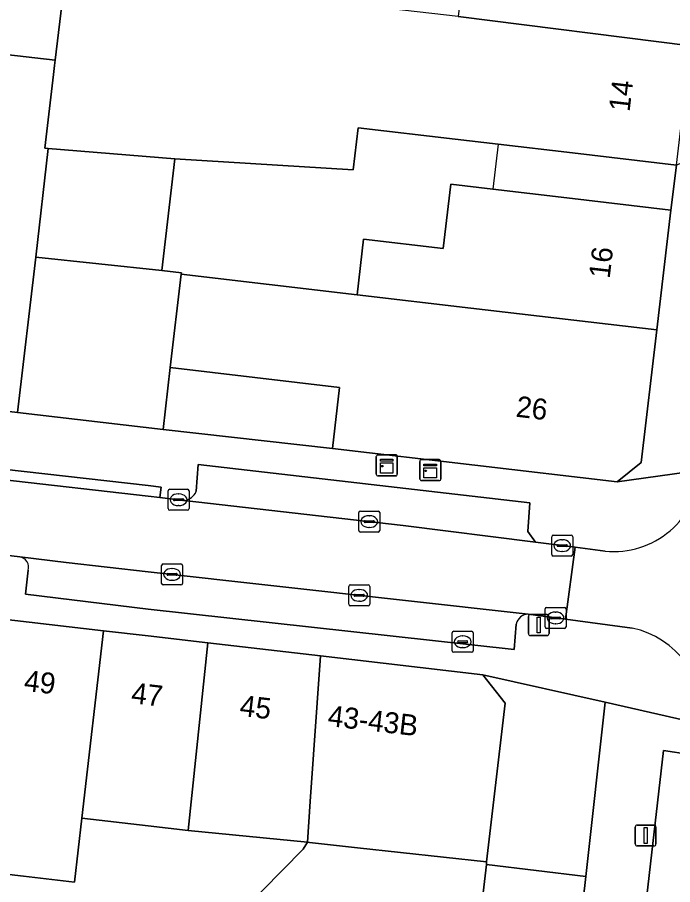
# Model space of a CAD drawing. Extents: x 161692 to 162379, y 380760 to 381678.
# Drawn here: x 161993.77 to 162025.03, y 381141.72 to 381183.08 of the extents above; entities that cross this region are included whole.
import ezdxf

# ---------------------------------------------------------------- set-up
doc = ezdxf.new("R2010")
doc.units = 0
for name, color, linetype in [('IMGEO_Brandkraan', 7, 'Continuous'), ('IMGEO_Erf', 7, 'Continuous'), ('IMGEO_Kast', 7, 'Continuous'), ('IMGEO_Kolk', 7, 'Continuous'), ('IMGEO_Lichtmast', 7, 'Continuous'), ('IMGEO_Muur', 7, 'Continuous'), ('IMGEO_Pand', 7, 'Continuous'), ('IMGEO_Pand_nummerreeks', 7, 'Continuous'), ('IMGEO_Pand_overbouw', 7, 'Continuous'), ('IMGEO_Parkeervlak_open', 7, 'Continuous'), ('IMGEO_Rijbaan_lokaal_open', 7, 'Continuous'), ('IMGEO_Voetpad_open', 7, 'Continuous')]:
    doc.layers.add(name, color=color, linetype=linetype)

msp = doc.modelspace()

# ---------------------------------------------------------------- linework, layer by layer
at = {"layer": 'IMGEO_Brandkraan'}
for p, q in [((162014.585, 381153.798), (162015.437, 381153.798)), ((162014.51, 381152.872), (162014.51, 381153.724)), ((162014.812, 381153.341), (162015.21, 381153.341)), ((162014.998, 381153.578), (162015.023, 381153.578)), ((162015.511, 381153.724), (162015.511, 381152.872)), ((162014.769, 381153.292), (162014.769, 381153.304)), ((162015.207, 381153.255), (162014.809, 381153.255)), ((162015.021, 381153.018), (162014.996, 381153.018)), ((162015.253, 381153.304), (162015.253, 381153.292)), ((162015.437, 381152.798), (162014.585, 381152.798))]:
    msp.add_line(p, q, dxfattribs=at)
for points in [[(162014.585, 381153.798), (162015.437, 381153.798)], [(162014.51, 381152.872), (162014.51, 381153.724)], [(162015.511, 381153.724), (162015.511, 381152.872)], [(162015.437, 381152.798), (162014.585, 381152.798)]]:
    msp.add_lwpolyline(points, dxfattribs=at)
for centre, radius, start, end in [((162014.587, 381153.722), 0.0765, 91.552, 178.448), ((162014.587, 381153.722), 0.0765, 91.552, 178.448), ((162015.435, 381153.722), 0.0765, 1.552, 88.448), ((162015.435, 381153.722), 0.0765, 1.552, 88.448), ((162014.809, 381153.301), 0.0403, 85.8775, 175.7526), ((162015.214, 381153.303), 0.0386, 1.7309, 96.639), ((162014.806, 381153.291), 0.0366, 178.938, 274.7102), ((162015.21, 381153.298), 0.043, 264.8664, 352.4533), ((162014.587, 381152.874), 0.0765, 181.552, 268.448), ((162014.587, 381152.874), 0.0765, 181.552, 268.448), ((162015.435, 381152.874), 0.0765, 271.552, 358.448), ((162015.435, 381152.874), 0.0765, 271.552, 358.448)]:
    msp.add_arc(centre, radius, start, end, dxfattribs=at)
for centre, major_axis, ratio, start_param, end_param in [((162014.997, 381153.298), (-0.387, 0.002), 0.722429, 4.712389, 7.853982), ((162015.022, 381153.298), (-0.39, 0.002), 0.717154, 1.570796, 4.712389)]:
    msp.add_ellipse(centre, major_axis=major_axis, ratio=ratio, start_param=start_param, end_param=end_param, dxfattribs=at)
at = {"layer": 'IMGEO_Erf'}
for points in [[(161993.22, 381181.31), (161995.574, 381181.034), (161996.056, 381185.141)], [(162005.443, 381141.419), (162007.398, 381143.413), (162007.603, 381143.738), (162001.908, 381144.298), (162000, 381144.519), (161996.841, 381144.883), (161996.489, 381141.842), (161994.056, 381142.123), (161991.315, 381142.439), (161991.662, 381145.494), (161986.344, 381146.109), (161980.965, 381146.731), (161975.818, 381147.326)]]:
    msp.add_lwpolyline(points, dxfattribs=at)
for points in [[(162014.445, 381175.12), (162016.449, 381174.885), (162019.978, 381174.471), (162024.943, 381173.889), (162025.214, 381176.032), (162020.249, 381176.614), (162016.701, 381177.03), (162014.65, 381177.271), (162010.019, 381177.814), (162009.783, 381175.8), (162001.286, 381176.337), (162000.663, 381170.998), (162001.59, 381170.889), (162001.577, 381170.827), (162009.973, 381169.846), (162010.285, 381172.507), (162014.087, 381172.062)], [(162001.064, 381166.374), (162000.724, 381163.428), (162008.795, 381162.52), (162009.135, 381165.428)], [(162020.89, 381142.109), (162016.141, 381142.676), (162015.438, 381136.612), (162014.808, 381131.181), (162014.169, 381125.667), (162013.541, 381120.248), (162012.907, 381114.777), (162012.26, 381109.203), (162011.62, 381103.682), (162010.992, 381098.263), (162010.343, 381092.663), (162015.25, 381092.109)]]:
    msp.add_lwpolyline(points, close=True, dxfattribs=at)
at = {"layer": 'IMGEO_Kast'}
for p, q in [((162010.891, 381161.286), (162010.891, 381162.127)), ((162010.891, 381162.127), (162010.891, 381161.286)), ((162010.966, 381162.211), (162011.807, 381162.211)), ((162011.807, 381162.211), (162010.966, 381162.211)), ((162011.891, 381162.136), (162011.891, 381161.295)), ((162011.891, 381161.295), (162011.891, 381162.136)), ((162012.968, 381161.061), (162012.968, 381161.902)), ((162012.968, 381161.902), (162012.968, 381161.061)), ((162013.043, 381161.986), (162013.884, 381161.986)), ((162013.884, 381161.986), (162013.043, 381161.986)), ((162013.968, 381161.911), (162013.968, 381161.07)), ((162013.968, 381161.07), (162013.968, 381161.911)), ((162011.816, 381161.211), (162010.975, 381161.211)), ((162010.975, 381161.211), (162011.816, 381161.211)), ((162013.893, 381160.986), (162013.052, 381160.986)), ((162013.052, 381160.986), (162013.893, 381160.986))]:
    msp.add_line(p, q, dxfattribs=at)
for points in [[(162011.086, 381162.001), (162011.686, 381162.001), (162011.686, 381161.916), (162011.086, 381161.916), (162011.086, 381162.001)], [(162011.086, 381161.826), (162011.686, 381161.826), (162011.686, 381161.337), (162011.086, 381161.337), (162011.086, 381161.826)], [(162013.163, 381161.776), (162013.763, 381161.776), (162013.763, 381161.691), (162013.163, 381161.691), (162013.163, 381161.776)], [(162013.163, 381161.601), (162013.763, 381161.601), (162013.763, 381161.112), (162013.163, 381161.112), (162013.163, 381161.601)]]:
    msp.add_lwpolyline(points, dxfattribs=at)
for centre in [(162011.17, 381161.675), (162013.247, 381161.45)]:
    msp.add_circle(centre, 0.0377, dxfattribs=at)
for centre, start, end in [((162010.969, 381162.133), 92.4484, 184.2845), ((162010.969, 381162.133), 92.4484, 184.2845), ((162011.813, 381162.133), 2.4484, 94.2845), ((162011.813, 381162.133), 2.4484, 94.2845), ((162013.046, 381161.908), 92.4484, 184.2845), ((162013.046, 381161.908), 92.4484, 184.2845), ((162013.89, 381161.908), 2.4484, 94.2845), ((162013.89, 381161.908), 2.4484, 94.2845), ((162010.969, 381161.289), 182.4484, 274.2845), ((162010.969, 381161.289), 182.4484, 274.2845), ((162011.813, 381161.289), 272.4484, 4.2845), ((162011.813, 381161.289), 272.4484, 4.2845), ((162013.046, 381161.064), 182.4484, 274.2845), ((162013.046, 381161.064), 182.4484, 274.2845), ((162013.89, 381161.064), 272.4484, 4.2845), ((162013.89, 381161.064), 272.4484, 4.2845)]:
    msp.add_arc(centre, 0.0779, start, end, dxfattribs=at)
at = {"layer": 'IMGEO_Kolk'}
for p, q in [((162000.958, 381159.647), (162000.958, 381160.499)), ((162001.033, 381160.573), (162001.885, 381160.573)), ((162001.446, 381160.353), (162001.471, 381160.353)), ((162001.959, 381160.499), (162001.959, 381159.647)), ((162001.217, 381160.067), (162001.217, 381160.079)), ((162001.655, 381160.03), (162001.257, 381160.03)), ((162001.26, 381160.116), (162001.658, 381160.116)), ((162001.701, 381160.079), (162001.701, 381160.067)), ((162001.885, 381159.573), (162001.033, 381159.573)), ((162001.469, 381159.793), (162001.444, 381159.793)), ((162010.13, 381159.531), (162010.982, 381159.531)), ((162010.055, 381158.605), (162010.055, 381159.457)), ((162010.543, 381159.311), (162010.568, 381159.311)), ((162011.056, 381159.457), (162011.056, 381158.605)), ((162010.314, 381159.025), (162010.314, 381159.037)), ((162010.752, 381158.988), (162010.354, 381158.988)), ((162010.357, 381159.074), (162010.755, 381159.074)), ((162010.566, 381158.751), (162010.541, 381158.751)), ((162010.798, 381159.037), (162010.798, 381159.025)), ((162010.982, 381158.531), (162010.13, 381158.531)), ((162019.259, 381157.459), (162019.259, 381158.311)), ((162019.334, 381158.385), (162020.186, 381158.385)), ((162020.26, 381158.311), (162020.26, 381157.459)), ((162019.518, 381157.879), (162019.518, 381157.891)), ((162019.561, 381157.928), (162019.959, 381157.928)), ((162019.747, 381158.165), (162019.772, 381158.165)), ((162020.002, 381157.891), (162020.002, 381157.879)), ((162019.956, 381157.842), (162019.558, 381157.842)), ((162019.77, 381157.605), (162019.745, 381157.605)), ((162020.186, 381157.385), (162019.334, 381157.385)), ((162000.646, 381156.086), (162000.646, 381156.938)), ((162000.721, 381157.012), (162001.573, 381157.012)), ((162001.134, 381156.792), (162001.159, 381156.792)), ((162001.647, 381156.938), (162001.647, 381156.086)), ((162000.905, 381156.506), (162000.905, 381156.518)), ((162001.343, 381156.469), (162000.945, 381156.469)), ((162000.948, 381156.555), (162001.346, 381156.555)), ((162001.157, 381156.232), (162001.132, 381156.232)), ((162001.389, 381156.518), (162001.389, 381156.506)), ((162001.573, 381156.012), (162000.721, 381156.012)), ((162009.575, 381155.087), (162009.575, 381155.939)), ((162009.65, 381156.013), (162010.502, 381156.013)), ((162010.576, 381155.939), (162010.576, 381155.087)), ((162009.834, 381155.507), (162009.834, 381155.519)), ((162010.272, 381155.47), (162009.874, 381155.47)), ((162009.877, 381155.556), (162010.275, 381155.556)), ((162010.063, 381155.793), (162010.088, 381155.793)), ((162010.318, 381155.519), (162010.318, 381155.507)), ((162010.502, 381155.013), (162009.65, 381155.013)), ((162010.086, 381155.233), (162010.061, 381155.233)), ((162018.94, 381154.011), (162018.94, 381154.863)), ((162019.015, 381154.937), (162019.867, 381154.937)), ((162019.428, 381154.717), (162019.453, 381154.717)), ((162019.941, 381154.863), (162019.941, 381154.011)), ((162019.199, 381154.431), (162019.199, 381154.443)), ((162019.637, 381154.394), (162019.239, 381154.394)), ((162019.242, 381154.48), (162019.64, 381154.48)), ((162019.451, 381154.157), (162019.426, 381154.157)), ((162019.683, 381154.443), (162019.683, 381154.431)), ((162019.867, 381153.937), (162019.015, 381153.937))]:
    msp.add_line(p, q, dxfattribs=at)
for points in [[(162000.958, 381159.647), (162000.958, 381160.499)], [(162001.033, 381160.573), (162001.885, 381160.573)], [(162001.959, 381160.499), (162001.959, 381159.647)], [(162001.885, 381159.573), (162001.033, 381159.573)], [(162010.13, 381159.531), (162010.982, 381159.531)], [(162010.055, 381158.605), (162010.055, 381159.457)], [(162011.056, 381159.457), (162011.056, 381158.605)], [(162010.982, 381158.531), (162010.13, 381158.531)], [(162019.259, 381157.459), (162019.259, 381158.311)], [(162019.334, 381158.385), (162020.186, 381158.385)], [(162020.26, 381158.311), (162020.26, 381157.459)], [(162020.186, 381157.385), (162019.334, 381157.385)], [(162000.646, 381156.086), (162000.646, 381156.938)], [(162000.721, 381157.012), (162001.573, 381157.012)], [(162001.647, 381156.938), (162001.647, 381156.086)], [(162001.573, 381156.012), (162000.721, 381156.012)], [(162009.575, 381155.087), (162009.575, 381155.939)], [(162009.65, 381156.013), (162010.502, 381156.013)], [(162010.576, 381155.939), (162010.576, 381155.087)], [(162010.502, 381155.013), (162009.65, 381155.013)], [(162018.94, 381154.011), (162018.94, 381154.863)], [(162019.015, 381154.937), (162019.867, 381154.937)], [(162019.941, 381154.863), (162019.941, 381154.011)], [(162019.867, 381153.937), (162019.015, 381153.937)]]:
    msp.add_lwpolyline(points, dxfattribs=at)
for centre, radius, start, end in [((162001.035, 381160.497), 0.0765, 91.552, 178.448), ((162001.035, 381160.497), 0.0765, 91.552, 178.448), ((162001.883, 381160.497), 0.0765, 1.552, 88.448), ((162001.883, 381160.497), 0.0765, 1.552, 88.448), ((162001.257, 381160.076), 0.0403, 85.8775, 175.7526), ((162001.254, 381160.066), 0.0366, 178.938, 274.7102), ((162001.658, 381160.073), 0.043, 264.8664, 352.4533), ((162001.662, 381160.078), 0.0386, 1.7309, 96.639), ((162001.035, 381159.649), 0.0765, 181.552, 268.448), ((162001.035, 381159.649), 0.0765, 181.552, 268.448), ((162001.883, 381159.649), 0.0765, 271.552, 358.448), ((162001.883, 381159.649), 0.0765, 271.552, 358.448), ((162010.132, 381159.455), 0.0765, 91.552, 178.448), ((162010.132, 381159.455), 0.0765, 91.552, 178.448), ((162010.98, 381159.455), 0.0765, 1.552, 88.448), ((162010.98, 381159.455), 0.0765, 1.552, 88.448), ((162010.354, 381159.034), 0.0403, 85.8775, 175.7526), ((162010.351, 381159.024), 0.0366, 178.938, 274.7102), ((162010.755, 381159.031), 0.043, 264.8664, 352.4533), ((162010.759, 381159.036), 0.0386, 1.7309, 96.639), ((162010.132, 381158.607), 0.0765, 181.552, 268.448), ((162010.132, 381158.607), 0.0765, 181.552, 268.448), ((162010.98, 381158.607), 0.0765, 271.552, 358.448), ((162010.98, 381158.607), 0.0765, 271.552, 358.448), ((162019.336, 381158.309), 0.0765, 91.552, 178.448), ((162019.336, 381158.309), 0.0765, 91.552, 178.448), ((162020.184, 381158.309), 0.0765, 1.552, 88.448), ((162020.184, 381158.309), 0.0765, 1.552, 88.448), ((162019.558, 381157.888), 0.0403, 85.8775, 175.7526), ((162019.555, 381157.878), 0.0366, 178.938, 274.7102), ((162019.959, 381157.885), 0.043, 264.8664, 352.4533), ((162019.963, 381157.89), 0.0386, 1.7309, 96.639), ((162019.336, 381157.461), 0.0765, 181.552, 268.448), ((162019.336, 381157.461), 0.0765, 181.552, 268.448), ((162020.184, 381157.461), 0.0765, 271.552, 358.448), ((162020.184, 381157.461), 0.0765, 271.552, 358.448), ((162000.723, 381156.936), 0.0765, 91.552, 178.448), ((162000.723, 381156.936), 0.0765, 91.552, 178.448), ((162001.571, 381156.936), 0.0765, 1.552, 88.448), ((162001.571, 381156.936), 0.0765, 1.552, 88.448), ((162000.945, 381156.515), 0.0403, 85.8775, 175.7526), ((162000.942, 381156.505), 0.0366, 178.938, 274.7102), ((162001.346, 381156.512), 0.043, 264.8664, 352.4533), ((162001.35, 381156.517), 0.0386, 1.7309, 96.639), ((162000.723, 381156.088), 0.0765, 181.552, 268.448), ((162000.723, 381156.088), 0.0765, 181.552, 268.448), ((162001.571, 381156.088), 0.0765, 271.552, 358.448), ((162001.571, 381156.088), 0.0765, 271.552, 358.448), ((162009.652, 381155.937), 0.0765, 91.552, 178.448), ((162009.652, 381155.937), 0.0765, 91.552, 178.448), ((162010.5, 381155.937), 0.0765, 1.552, 88.448), ((162010.5, 381155.937), 0.0765, 1.552, 88.448), ((162009.874, 381155.516), 0.0403, 85.8775, 175.7526), ((162009.871, 381155.506), 0.0366, 178.938, 274.7102), ((162010.275, 381155.513), 0.043, 264.8664, 352.4533), ((162010.279, 381155.518), 0.0386, 1.7309, 96.639), ((162009.652, 381155.089), 0.0765, 181.552, 268.448), ((162009.652, 381155.089), 0.0765, 181.552, 268.448), ((162010.5, 381155.089), 0.0765, 271.552, 358.448), ((162010.5, 381155.089), 0.0765, 271.552, 358.448), ((162019.017, 381154.861), 0.0765, 91.552, 178.448), ((162019.017, 381154.861), 0.0765, 91.552, 178.448), ((162019.865, 381154.861), 0.0765, 1.552, 88.448), ((162019.865, 381154.861), 0.0765, 1.552, 88.448), ((162019.239, 381154.44), 0.0403, 85.8775, 175.7526), ((162019.236, 381154.43), 0.0366, 178.938, 274.7102), ((162019.64, 381154.437), 0.043, 264.8664, 352.4533), ((162019.644, 381154.442), 0.0386, 1.7309, 96.639), ((162019.017, 381154.013), 0.0765, 181.552, 268.448), ((162019.017, 381154.013), 0.0765, 181.552, 268.448), ((162019.865, 381154.013), 0.0765, 271.552, 358.448), ((162019.865, 381154.013), 0.0765, 271.552, 358.448)]:
    msp.add_arc(centre, radius, start, end, dxfattribs=at)
for centre, major_axis, ratio, start_param, end_param in [((162001.445, 381160.073), (-0.387, 0.002), 0.722429, 4.712389, 7.853982), ((162001.47, 381160.073), (-0.39, 0.002), 0.717154, 1.570796, 4.712389), ((162010.542, 381159.031), (-0.387, 0.002), 0.722429, 4.712389, 7.853982), ((162010.567, 381159.031), (-0.39, 0.002), 0.717154, 1.570796, 4.712389), ((162019.746, 381157.885), (-0.387, 0.002), 0.722429, 4.712389, 7.853982), ((162019.771, 381157.885), (-0.39, 0.002), 0.717154, 1.570796, 4.712389), ((162001.133, 381156.512), (-0.387, 0.002), 0.722429, 4.712389, 7.853982), ((162001.158, 381156.512), (-0.39, 0.002), 0.717154, 1.570796, 4.712389), ((162010.062, 381155.513), (-0.387, 0.002), 0.722429, 4.712389, 7.853982), ((162010.087, 381155.513), (-0.39, 0.002), 0.717154, 1.570796, 4.712389), ((162019.427, 381154.437), (-0.387, 0.002), 0.722429, 4.712389, 7.853982), ((162019.452, 381154.437), (-0.39, 0.002), 0.717154, 1.570796, 4.712389)]:
    msp.add_ellipse(centre, major_axis=major_axis, ratio=ratio, start_param=start_param, end_param=end_param, dxfattribs=at)
at = {"layer": 'IMGEO_Lichtmast'}
for p, q in [((162018.244, 381154.597), (162019.034, 381154.597)), ((162019.034, 381154.597), (162018.244, 381154.597)), ((162018.144, 381153.697), (162018.144, 381154.497)), ((162018.144, 381154.497), (162018.144, 381153.697)), ((162019.134, 381154.497), (162019.134, 381153.697)), ((162019.134, 381153.697), (162019.134, 381154.497)), ((162019.034, 381153.597), (162018.244, 381153.597)), ((162018.244, 381153.597), (162019.034, 381153.597)), ((162023.242, 381143.66), (162023.242, 381144.46)), ((162023.242, 381144.46), (162023.242, 381143.66)), ((162023.342, 381144.56), (162024.132, 381144.56)), ((162024.132, 381144.56), (162023.342, 381144.56)), ((162024.232, 381144.46), (162024.232, 381143.66)), ((162024.232, 381143.66), (162024.232, 381144.46)), ((162024.132, 381143.56), (162023.342, 381143.56)), ((162023.342, 381143.56), (162024.132, 381143.56))]:
    msp.add_line(p, q, dxfattribs=at)
for points in [[(162018.564, 381154.472), (162018.714, 381154.472), (162018.714, 381153.722), (162018.564, 381153.722), (162018.564, 381154.472)], [(162023.662, 381144.435), (162023.812, 381144.435), (162023.812, 381143.685), (162023.662, 381143.685), (162023.662, 381144.435)]]:
    msp.add_lwpolyline(points, dxfattribs=at)
for centre, start, end in [((162018.244, 381154.497), 90, 180), ((162018.244, 381154.497), 90, 180), ((162019.034, 381154.497), 0, 90), ((162019.034, 381154.497), 360, 90), ((162018.244, 381153.697), 180, 270), ((162018.244, 381153.697), 180, 270), ((162019.034, 381153.697), 270, 0), ((162019.034, 381153.697), 270, 0), ((162023.342, 381144.46), 90, 180), ((162023.342, 381144.46), 90, 180), ((162024.132, 381144.46), 0, 90), ((162024.132, 381144.46), 360, 90), ((162023.342, 381143.66), 180, 270), ((162023.342, 381143.66), 180, 270), ((162024.132, 381143.66), 270, 0), ((162024.132, 381143.66), 270, 0)]:
    msp.add_arc(centre, 0.1, start, end, dxfattribs=at)
at = {"layer": 'IMGEO_Muur'}
msp.add_lwpolyline([(162000.724, 381163.428), (162008.795, 381162.52)], dxfattribs=at)
at = {"layer": 'IMGEO_Pand'}
for points in [[(162026.568, 381187.617), (162012.399, 381189.276), (162012.04, 381186.218), (162015.114, 381185.858), (162014.793, 381183.118), (162025.879, 381181.72)], [(162025.879, 381181.72), (162014.793, 381183.118), (162011.591, 381183.483), (162010.697, 381183.588), (162002.769, 381184.341), (162002.225, 381184.393), (162000.001, 381184.678), (161999.866, 381184.694), (161996.21, 381185.123), (161996.056, 381185.141), (161995.574, 381181.034), (161995.546, 381180.788), (161995.494, 381180.347), (161995.082, 381176.835), (161995.244, 381176.822), (162001.286, 381176.337), (162009.783, 381175.8), (162010.019, 381177.814), (162014.65, 381177.271), (162016.701, 381177.03), (162020.249, 381176.614), (162025.214, 381176.032)], [(161994.642, 381171.639), (161995.244, 381176.822), (161995.082, 381176.835), (161995.494, 381180.347), (161995.546, 381180.788), (161995.574, 381181.034), (161993.22, 381181.31), (161993.191, 381181.064), (161992.728, 381177.111), (161992.535, 381175.461), (161990.339, 381175.718), (161989.952, 381172.393), (161989.067, 381164.791), (161993.781, 381164.24)], [(161995.244, 381176.822), (161994.642, 381171.639), (162000.663, 381170.998), (162001.286, 381176.337)], [(162024.943, 381173.889), (162019.978, 381174.471), (162016.449, 381174.885), (162014.445, 381175.12), (162014.087, 381172.062), (162010.285, 381172.507), (162009.973, 381169.846), (162015.398, 381169.212), (162024.275, 381168.175)], [(162001.577, 381170.827), (162001.59, 381170.889), (162000.663, 381170.998), (161994.642, 381171.639), (161993.781, 381164.24), (162000.724, 381163.428), (162001.064, 381166.374)], [(162024.275, 381168.175), (162015.398, 381169.212), (162009.973, 381169.846), (162001.577, 381170.827), (162001.064, 381166.374), (162009.135, 381165.428), (162008.795, 381162.52), (162022.38, 381160.931), (162023.534, 381161.842)], [(161997.875, 381153.822), (161992.676, 381154.423), (161991.662, 381145.494), (161991.315, 381142.439), (161994.056, 381142.123), (161996.489, 381141.842), (161996.841, 381144.883)], [(161997.875, 381153.822), (161996.841, 381144.883), (162000, 381144.519), (162001.908, 381144.298), (162002.848, 381153.247), (161999.999, 381153.577)], [(162008.224, 381152.624), (162002.848, 381153.247), (162001.908, 381144.298), (162007.603, 381143.738), (162007.739, 381145.683)], [(162015.967, 381151.726), (162008.224, 381152.624), (162007.739, 381145.683), (162007.603, 381143.738), (162007.705, 381143.727), (162009.994, 381143.476), (162016.155, 381142.8), (162017.034, 381150.379)], [(162016.141, 381142.676), (162016.155, 381142.8), (162009.994, 381143.476), (162007.705, 381143.727), (162007.603, 381143.738), (162007.398, 381143.413), (162005.443, 381141.419), (162005.189, 381141.16), (162004.938, 381140.904), (162004.737, 381139.167), (162004.586, 381137.866), (162004.804, 381137.841), (162007.315, 381137.551), (162015.438, 381136.612)]]:
    msp.add_lwpolyline(points, close=True, dxfattribs=at)
at = {"layer": 'IMGEO_Pand_overbouw'}
msp.add_lwpolyline([(162025.214, 381176.032), (162020.249, 381176.614), (162016.701, 381177.03), (162016.449, 381174.885), (162019.978, 381174.471), (162024.943, 381173.889)], close=True, dxfattribs=at)
at = {"layer": 'IMGEO_Parkeervlak_open'}
for points in [[(162001.717, 381160.042), (162012.179, 381158.844), (162018.489, 381158.045), (162018.112, 381158.551), (162018.221, 381159.922), (162002.399, 381161.749), (162002.302, 381160.48)], [(162018.142, 381154.612), (162000, 381156.642), (161996.097, 381157.078), (161993.884, 381157.342)], [(161994.285, 381156.709), (161994.156, 381155.567), (162000, 381154.847), (162017.471, 381152.925), (162017.568, 381154.144)], [(162025.853, 381147.926), (162024.595, 381148.112), (162018.133, 381091.846), (162019.352, 381091.773), (162019.694, 381091.309), (162019.742, 381091.725), (162021.634, 381108.154), (162023.561, 381124.838), (162025.096, 381138.002), (162026.345, 381148.219)]]:
    msp.add_lwpolyline(points, dxfattribs=at)
for centre, radius, start, end in [((162001.644, 381160.749), 0.711, 275.8911, 337.7546), ((161993.81, 381156.852), 0.496, 343.2805, 81.4273), ((162018.135, 381154.034), 0.578, 89.318, 169.0649)]:
    msp.add_arc(centre, radius, start, end, dxfattribs=at)
at = {"layer": 'IMGEO_Rijbaan_lokaal_open'}
for points in [[(162012.179, 381158.844), (162001.717, 381160.042), (162000.556, 381160.175), (162000, 381160.239), (161993.023, 381161.038), (161979.992, 381162.53), (161970.248, 381163.626), (161968.459, 381163.825), (161964.675, 381163.981), (161964.511, 381163.965)], [(161962.069, 381163.406), (161950.652, 381158.97), (161938.293, 381154.231), (161939.598, 381150.828), (161941.553, 381151.59), (161948.078, 381154.173), (161948.679, 381154.411), (161960.581, 381159.073), (161968.709, 381160.405), (161970.098, 381160.156), (161971.168, 381160.031), (161981.697, 381158.796), (161992.801, 381157.471), (161993.884, 381157.342), (161996.097, 381157.078), (162000, 381156.642), (162018.142, 381154.612), (162019.912, 381154.375), (162020.371, 381157.806), (162018.489, 381158.045), (162012.179, 381158.844)], [(162021.812, 381157.624), (162020.371, 381157.806), (162019.912, 381154.375), (162023.097, 381153.949)]]:
    msp.add_lwpolyline(points, dxfattribs=at)
for centre, radius, start, end in [((162022.214, 381161.779), 4.174, 264.4669, 355.8808), ((162022.203, 381149.744), 4.299, 354.8755, 78.0004)]:
    msp.add_arc(centre, radius, start, end, dxfattribs=at)
at = {"layer": 'IMGEO_Voetpad_open'}
for points in [[(162027.513, 381171.223), (162027.658, 381172.479), (162027.162, 381172.537), (162027.679, 381177.027), (162025.214, 381176.032), (162024.943, 381173.889), (162024.275, 381168.175), (162023.534, 381161.842), (162022.38, 381160.931), (162026.378, 381161.479), (162026.436, 381161.978)], [(161993.023, 381161.038), (162000, 381160.239), (162000.556, 381160.175), (162000.62, 381160.67), (162000, 381160.746), (161993.098, 381161.531)], [(162021.813, 381150.411), (162015.967, 381151.726), (162017.034, 381150.379), (162016.155, 381142.8), (162016.141, 381142.676), (162020.89, 381142.109)]]:
    msp.add_lwpolyline(points, close=True, dxfattribs=at)
for points in [[(162026.378, 381161.479), (162022.38, 381160.931), (162008.795, 381162.52), (162000.724, 381163.428), (161993.781, 381164.24), (161989.067, 381164.791), (161984.68, 381165.304), (161980.321, 381165.814), (161975.917, 381166.329)], [(162002.302, 381160.48), (162002.399, 381161.749), (162018.221, 381159.922), (162018.112, 381158.551), (162018.489, 381158.045), (162020.371, 381157.806), (162021.812, 381157.624)], [(161993.023, 381161.038), (161993.098, 381161.531), (162000, 381160.746), (162000.62, 381160.67), (162000.556, 381160.175), (162001.717, 381160.042)], [(161993.884, 381157.342), (161992.801, 381157.471)], [(161964.029, 381155.424), (161967.426, 381156.058), (161968.83, 381157.179), (161976.832, 381156.254), (161981.998, 381155.657), (161987.377, 381155.036), (161992.676, 381154.423), (161997.875, 381153.822), (161999.999, 381153.577), (162002.848, 381153.247), (162008.224, 381152.624), (162015.967, 381151.726), (162021.813, 381150.411), (162026.485, 381149.36)], [(162017.568, 381154.144), (162017.471, 381152.925), (162000, 381154.847), (161994.156, 381155.567), (161994.285, 381156.709)], [(162023.097, 381153.949), (162019.912, 381154.375), (162018.142, 381154.612)], [(162026.345, 381148.219), (162026.366, 381148.384), (162026.485, 381149.36), (162021.813, 381150.411), (162020.89, 381142.109), (162015.25, 381092.109), (162015.033, 381090.181), (162009.512, 381041.24), (162009.346, 381039.768), (162009.322, 381039.552), (162005.116, 381004.283), (162004.93, 381002.725), (162004.605, 381000), (162001.24, 380971.782), (162003.756, 380969.496), (162007.002, 380997.196), (162008.247, 380997.073)], [(162019.333, 381088.124), (162019.694, 381091.309), (162019.352, 381091.773), (162018.133, 381091.846), (162024.595, 381148.112), (162025.853, 381147.926)]]:
    msp.add_lwpolyline(points, dxfattribs=at)
for centre, radius, start, end in [((162022.214, 381161.779), 4.174, 264.4669, 355.8808), ((162001.644, 381160.749), 0.711, 275.8911, 337.7546), ((161993.81, 381156.852), 0.496, 343.2805, 81.4273), ((162018.135, 381154.034), 0.578, 89.318, 169.0649), ((162022.203, 381149.744), 4.299, 354.8755, 78.0004)]:
    msp.add_arc(centre, radius, start, end, dxfattribs=at)

# ---------------------------------------------------------------- texts
at = {"layer": 'IMGEO_Pand_nummerreeks'}
for s, rotation, p in [('14', 83.331, (162022.971, 381178.545)), ('16', 83.331, (162022.021, 381170.594)), ('26', 353.3308, (162017.518, 381164.036)), ('49', 353.4053, (161994.048, 381150.964)), ('47', 353.4045, (161999.164, 381150.373)), ('45', 353.3881, (162004.337, 381149.773)), ('43-43B', 353.4568, (162008.539, 381149.287))]:
    msp.add_text(s, height=1, rotation=rotation, dxfattribs=at).set_placement(p)

doc.saveas('drawing.dxf')
